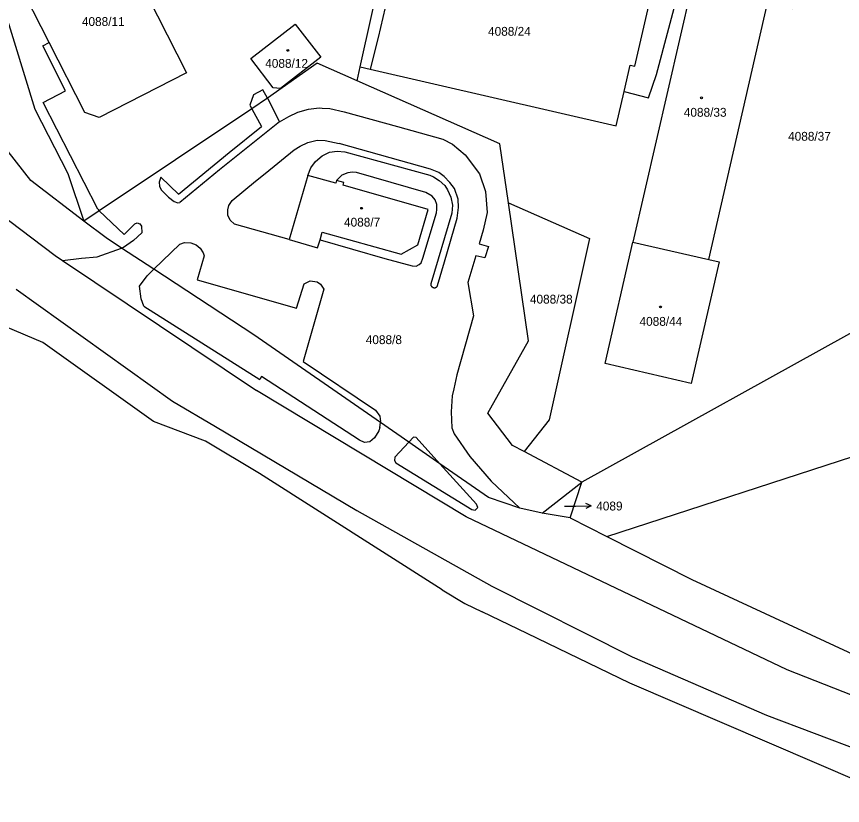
# Model space of a CAD drawing. Extents: x -869103 to -863415, y -1015889 to -1012477.
# Drawn here: x -866899.6 to -866740.8, y -1015326.4 to -1015174.7 of the extents above; entities that cross this region are included whole.
import ezdxf

# ---------------------------------------------------------------- set-up
doc = ezdxf.new("R2010")
doc.units = 0
for name, color, linetype in [('Hranice katastralního území', 7, 'Continuous'), ('Hranice parcel', 7, 'Continuous'), ('Parcelní čísla', 7, 'Continuous'), ('Pop  PČ popisy', 7, 'Continuous'), ('Vnitřní kresba', 7, 'Continuous'), ('Značky budov', 7, 'Continuous')]:
    doc.layers.add(name, color=color, linetype=linetype)

msp = doc.modelspace()

# ---------------------------------------------------------------- linework, layer by layer
at = {"layer": 'Hranice katastralního území'}
for p, q in [((-866863.24, -1015256.36), (-866873.24, -1015252.57)), ((-866852.87, -1015262.58), (-866863.24, -1015256.36)), ((-866817.75, -1015284.99), (-866852.87, -1015262.58)), ((-866817.75, -1015284.99), (-866813.42, -1015287.57)), ((-866813.42, -1015287.57), (-866810.06, -1015289.2)), ((-866801.44, -1015293.38), (-866810.06, -1015289.2)), ((-866781.7, -1015302.9), (-866801.44, -1015293.38)), ((-866727.04, -1015326.42), (-866781.7, -1015302.9))]:
    msp.add_line(p, q, dxfattribs=at)
msp.add_lwpolyline([(-866873.24, -1015252.57), (-866894.51, -1015237.43), (-866931.84, -1015221.65)], dxfattribs=at)
at = {"layer": 'Hranice parcel'}
for p, q in [((-866834.1, -1015187.09), (-866833.5, -1015184.4)), ((-866833.5, -1015184.4), (-866831.61, -1015184.84)), ((-866781.08, -1015218.12), (-866766.46, -1015221.48)), ((-866863.24, -1015256.36), (-866873.24, -1015252.57)), ((-866852.87, -1015262.58), (-866863.24, -1015256.36)), ((-866790.9, -1015264.29), (-866802.01, -1015258.38)), ((-866817.75, -1015284.99), (-866852.87, -1015262.58)), ((-866798.51, -1015270.2), (-866790.9, -1015264.29)), ((-866793.15, -1015271.09), (-866790.9, -1015264.29)), ((-866793.15, -1015271.09), (-866798.51, -1015270.2)), ((-866793.15, -1015271.09), (-866786.07, -1015274.69)), ((-866786.07, -1015274.69), (-866769.75, -1015282.97)), ((-866817.75, -1015284.99), (-866813.42, -1015287.57)), ((-866813.42, -1015287.57), (-866810.06, -1015289.2)), ((-866801.44, -1015293.38), (-866810.06, -1015289.2)), ((-866781.7, -1015302.9), (-866801.44, -1015293.38)), ((-866727.04, -1015326.42), (-866781.7, -1015302.9))]:
    msp.add_line(p, q, dxfattribs=at)
for points in [[(-866825.38, -1015145.86), (-866837.44, -1015146.17), (-866859.71, -1015143.76), (-866880.07, -1015140.6), (-866904.34, -1015165.77), (-866896.1, -1015192.57), (-866889.72, -1015204.95), (-866886.63, -1015214.07)], [(-866833.5, -1015184.4), (-866824.96, -1015145.85), (-866825.38, -1015145.86)], [(-866782.77, -1015189.17), (-866778.11, -1015190.38), (-866776.56, -1015185.87), (-866769.42, -1015159.13), (-866765.83, -1015145.6)], [(-866774.71, -1015158.05), (-866789.1, -1015154.74), (-866791.93, -1015167), (-866825.59, -1015159.48), (-866830.03, -1015178.77), (-866831.61, -1015184.84)], [(-866883.71, -1015194.13), (-866886.45, -1015193.22), (-866893.3, -1015179.71), (-866899.51, -1015167.49), (-866898.6, -1015164.77), (-866881.79, -1015156.3), (-866866.93, -1015185.57), (-866883.71, -1015194.13)], [(-866782.77, -1015189.17), (-866781.6, -1015184.08), (-866780.69, -1015184.29), (-866774.8, -1015158.67), (-866774.71, -1015158.05)], [(-866766.46, -1015221.48), (-866755.17, -1015172.16), (-866750.34, -1015173.19), (-866748.38, -1015164.14), (-866753.09, -1015163.03), (-866767.63, -1015159.6), (-866781.08, -1015218.12)], [(-866846.04, -1015176.18), (-866841.1, -1015182.56), (-866848.86, -1015188.55), (-866850.23, -1015188.42), (-866854.51, -1015182.81), (-866846.04, -1015176.18)], [(-866834.1, -1015187.09), (-866841.81, -1015183.69), (-866851.34, -1015190.45), (-866854.36, -1015192.47), (-866883.68, -1015212.1), (-866886.63, -1015214.07)], [(-866831.61, -1015184.84), (-866784.28, -1015195.74), (-866782.77, -1015189.17)], [(-866805.02, -1015210.58), (-866806.66, -1015199.23), (-866834.1, -1015187.09)], [(-866786.07, -1015274.69), (-866736.05, -1015258.42), (-866666.77, -1015232.26), (-866588.21, -1015187.53)], [(-866886.63, -1015214.07), (-866896.83, -1015206.27), (-866910, -1015189.53)], [(-866836.65, -1015206.67), (-866838.04, -1015206.24), (-866838.21, -1015206.78), (-866843.57, -1015205.28), (-866847.16, -1015217.63), (-866841.71, -1015219.19), (-866841.2, -1015217.66), (-866840.81, -1015216.18), (-866825.65, -1015220.4), (-866822.46, -1015218.66), (-866820.42, -1015211.82), (-866836.76, -1015207.19), (-866836.65, -1015206.67)], [(-866802.01, -1015258.38), (-866804.22, -1015257.21), (-866808.97, -1015250.98), (-866801.18, -1015237.07), (-866805.02, -1015210.58)], [(-866805.02, -1015210.58), (-866789.42, -1015217.44), (-866797.17, -1015252.27), (-866802.01, -1015258.38)], [(-866879.4, -1015219.27), (-866882.37, -1015217.32), (-866886.63, -1015214.07)], [(-866766.46, -1015221.48), (-866764.52, -1015221.93), (-866769.9, -1015245.32), (-866786.44, -1015241.45), (-866781.08, -1015218.12)], [(-866808.82, -1015267.21), (-866818.2, -1015260.71), (-866824.17, -1015256.58), (-866829.64, -1015252.8), (-866853.97, -1015235.95), (-866873.19, -1015223.34), (-866879.4, -1015219.27)], [(-866873.24, -1015252.57), (-866894.51, -1015237.43), (-866931.84, -1015221.65)], [(-866702.67, -1015221.95), (-866734.69, -1015233.14), (-866790.9, -1015264.29)], [(-866798.51, -1015270.2), (-866802.81, -1015269.27), (-866808.82, -1015267.21)], [(-866769.75, -1015282.97), (-866728.28, -1015302.19), (-866712.71, -1015307.36)]]:
    msp.add_lwpolyline(points, dxfattribs=at)
at = {"layer": 'Pop  PČ popisy'}
for p, q in [((-866794.22, -1015268.9), (-866792.13, -1015268.88)), ((-866792.13, -1015268.88), (-866789.13, -1015268.83)), ((-866789.13, -1015268.83), (-866790.14, -1015268.34)), ((-866789.13, -1015268.83), (-866790.12, -1015269.35))]:
    msp.add_line(p, q, dxfattribs=at)
at = {"layer": 'Vnitřní kresba'}
for p, q in [((-866894.52, -1015180.4), (-866893.3, -1015179.71)), ((-866890.19, -1015189), (-866894.52, -1015180.4)), ((-866894.44, -1015191.25), (-866890.19, -1015189)), ((-866852.24, -1015188.86), (-866854.05, -1015189.78)), ((-866851.34, -1015190.45), (-866852.24, -1015188.86)), ((-866854.05, -1015189.78), (-866854.74, -1015191.79)), ((-866851.34, -1015190.45), (-866849.04, -1015194.98)), ((-866883.98, -1015211.81), (-866894.44, -1015191.25)), ((-866854.74, -1015191.79), (-866854.36, -1015192.47)), ((-866854.36, -1015192.47), (-866852.48, -1015195.86)), ((-866845.49, -1015193.11), (-866843.46, -1015192.56)), ((-866843.46, -1015192.56), (-866841.43, -1015192.29)), ((-866841.43, -1015192.29), (-866840.83, -1015192.39)), ((-866840.83, -1015192.39), (-866839.38, -1015192.45)), ((-866839.38, -1015192.45), (-866836.62, -1015193.04)), ((-866849.04, -1015194.98), (-866847.24, -1015193.97)), ((-866847.24, -1015193.97), (-866845.49, -1015193.11)), ((-866836.62, -1015193.04), (-866826.31, -1015195.87)), ((-866858.69, -1015200.87), (-866852.48, -1015195.86)), ((-866849.04, -1015194.98), (-866850.66, -1015196.25)), ((-866826.31, -1015195.87), (-866817.64, -1015198.34)), ((-866850.66, -1015196.25), (-866860.58, -1015204.24)), ((-866845.04, -1015199.65), (-866843.59, -1015198.94)), ((-866843.59, -1015198.94), (-866841.77, -1015198.54)), ((-866841.77, -1015198.54), (-866840.24, -1015198.55)), ((-866840.24, -1015198.55), (-866837.56, -1015199.13)), ((-866817.64, -1015198.34), (-866815.74, -1015199.27)), ((-866851.77, -1015204.91), (-866846.23, -1015200.38)), ((-866846.23, -1015200.38), (-866845.04, -1015199.65)), ((-866839.43, -1015200.85), (-866837.96, -1015200.63)), ((-866837.96, -1015200.63), (-866836.45, -1015200.75)), ((-866819.97, -1015204.08), (-866837.56, -1015199.13)), ((-866815.74, -1015199.27), (-866813.31, -1015201.31)), ((-866917.11, -1015201.87), (-866892.15, -1015220.71)), ((-866868.47, -1015208.87), (-866858.69, -1015200.87)), ((-866842.08, -1015202.59), (-866840.85, -1015201.53)), ((-866840.85, -1015201.53), (-866839.43, -1015200.85)), ((-866836.45, -1015200.75), (-866820.14, -1015205.23)), ((-866813.31, -1015201.31), (-866810.56, -1015204.97)), ((-866843.03, -1015203.85), (-866842.08, -1015202.59)), ((-866860.58, -1015204.24), (-866868.18, -1015210.5)), ((-866853.62, -1015206.4), (-866851.77, -1015204.91)), ((-866843.57, -1015205.28), (-866843.03, -1015203.85)), ((-866837.03, -1015205.25), (-866838.04, -1015206.24)), ((-866835.9, -1015204.78), (-866837.03, -1015205.25)), ((-866835.01, -1015204.68), (-866835.9, -1015204.78)), ((-866834.21, -1015204.76), (-866835.01, -1015204.68)), ((-866820.87, -1015208.6), (-866834.21, -1015204.76)), ((-866820.14, -1015205.23), (-866819.41, -1015205.58)), ((-866818.42, -1015204.74), (-866819.97, -1015204.08)), ((-866817.36, -1015205.49), (-866818.42, -1015204.74)), ((-866810.56, -1015204.97), (-866809.39, -1015208.39)), ((-866871.82, -1015205.63), (-866872.18, -1015206.56)), ((-866872.18, -1015206.56), (-866872.12, -1015207.35)), ((-866871.82, -1015205.63), (-866868.47, -1015208.87)), ((-866858.16, -1015210.1), (-866853.62, -1015206.4)), ((-866819.41, -1015205.58), (-866818.35, -1015206.25)), ((-866818.35, -1015206.25), (-866817.24, -1015207.23)), ((-866816.25, -1015206.62), (-866817.36, -1015205.49)), ((-866815.41, -1015207.82), (-866816.25, -1015206.62)), ((-866872.12, -1015207.35), (-866871.81, -1015208.06)), ((-866871.81, -1015208.06), (-866870.37, -1015209.45)), ((-866819.68, -1015209.31), (-866820.87, -1015208.6)), ((-866817.24, -1015207.23), (-866816.71, -1015208.08)), ((-866816.71, -1015208.08), (-866816.07, -1015209.45)), ((-866814.68, -1015209.88), (-866815.41, -1015207.82)), ((-866809.39, -1015208.39), (-866809.11, -1015212.41)), ((-866870.37, -1015209.45), (-866869.29, -1015210.29)), ((-866858.78, -1015211.05), (-866858.16, -1015210.1)), ((-866819.13, -1015209.97), (-866819.68, -1015209.31)), ((-866818.8, -1015210.87), (-866819.13, -1015209.97)), ((-866816.07, -1015209.45), (-866815.79, -1015210.99)), ((-866814.63, -1015211.48), (-866814.68, -1015209.88)), ((-866869.29, -1015210.29), (-866868.59, -1015210.53)), ((-866868.59, -1015210.53), (-866868.18, -1015210.5)), ((-866858.99, -1015211.92), (-866858.78, -1015211.05)), ((-866818.75, -1015211.86), (-866818.8, -1015210.87)), ((-866815.79, -1015210.99), (-866815.87, -1015212.54)), ((-866814.84, -1015213.5), (-866814.63, -1015211.48)), ((-866883.98, -1015211.81), (-866883.68, -1015212.1)), ((-866883.68, -1015212.1), (-866878.91, -1015216.65)), ((-866858.93, -1015212.96), (-866858.99, -1015211.92)), ((-866858.5, -1015213.87), (-866858.93, -1015212.96)), ((-866821.45, -1015221.21), (-866818.84, -1015212.49)), ((-866815.87, -1015212.54), (-866819.94, -1015226.15)), ((-866818.84, -1015212.49), (-866818.75, -1015211.86)), ((-866809.11, -1015212.41), (-866809.9, -1015215.8)), ((-866878.91, -1015216.65), (-866876.83, -1015214.61)), ((-866876.83, -1015214.61), (-866876.41, -1015214.43)), ((-866876.41, -1015214.43), (-866875.89, -1015214.61)), ((-866875.89, -1015214.61), (-866875.56, -1015215.07)), ((-866857.66, -1015214.64), (-866858.5, -1015213.87)), ((-866847.16, -1015217.63), (-866857.66, -1015214.64)), ((-866817.28, -1015221.88), (-866814.84, -1015213.5)), ((-866875.51, -1015216.34), (-866877.13, -1015217.83)), ((-866875.56, -1015215.07), (-866875.51, -1015216.34)), ((-866809.9, -1015215.8), (-866810.62, -1015218.46)), ((-866877.13, -1015217.83), (-866879.03, -1015219.14)), ((-866841.2, -1015217.66), (-866828.78, -1015221.27)), ((-866884.06, -1015220.95), (-866879.4, -1015219.27)), ((-866879.03, -1015219.14), (-866879.4, -1015219.27)), ((-866873.19, -1015223.34), (-866868.22, -1015218.53)), ((-866868.22, -1015218.53), (-866867.3, -1015218.19)), ((-866867.3, -1015218.19), (-866866.1, -1015218.22)), ((-866866.1, -1015218.22), (-866865.08, -1015218.64)), ((-866865.08, -1015218.64), (-866864.3, -1015219.27)), ((-866864.3, -1015219.27), (-866863.73, -1015220.15)), ((-866810.62, -1015218.46), (-866808.84, -1015218.94)), ((-866808.84, -1015218.94), (-866809.55, -1015221.15)), ((-866892.15, -1015220.71), (-866890.73, -1015221.66)), ((-866890.73, -1015221.66), (-866887.11, -1015221.22)), ((-866887.11, -1015221.22), (-866884.06, -1015220.95)), ((-866863.5, -1015220.72), (-866864.87, -1015225.39)), ((-866863.73, -1015220.15), (-866863.5, -1015220.72)), ((-866828.78, -1015221.27), (-866823.54, -1015222.7)), ((-866821.77, -1015222.11), (-866821.45, -1015221.21)), ((-866811.27, -1015220.72), (-866812.83, -1015225.86)), ((-866809.55, -1015221.15), (-866811.27, -1015220.72)), ((-866890.73, -1015221.66), (-866853.43, -1015246.66)), ((-866823.54, -1015222.7), (-866822.76, -1015222.76)), ((-866822.76, -1015222.76), (-866822.16, -1015222.44)), ((-866822.16, -1015222.44), (-866821.77, -1015222.11)), ((-866818.62, -1015226.47), (-866817.28, -1015221.88)), ((-866874.46, -1015224.57), (-866873.19, -1015223.34)), ((-866875.95, -1015226.58), (-866874.46, -1015224.57)), ((-866864.87, -1015225.39), (-866845.78, -1015230.82)), ((-866844.3, -1015226.11), (-866843.15, -1015225.53)), ((-866843.15, -1015225.53), (-866841.81, -1015225.75)), ((-866841.81, -1015225.75), (-866841.13, -1015226.21)), ((-866812.83, -1015225.86), (-866811.74, -1015232.3)), ((-866899.67, -1015227.17), (-866869.6, -1015248.69)), ((-866875.65, -1015229), (-866875.95, -1015226.58)), ((-866845.78, -1015230.82), (-866844.3, -1015226.11)), ((-866840.5, -1015227.16), (-866844.5, -1015241.08)), ((-866841.13, -1015226.21), (-866840.5, -1015227.16)), ((-866875.14, -1015230.44), (-866875.65, -1015229)), ((-866875.14, -1015230.44), (-866852.8, -1015244.51)), ((-866811.74, -1015232.3), (-866814.96, -1015243.65)), ((-866844.5, -1015241.08), (-866830.58, -1015250.43)), ((-866852.52, -1015243.95), (-866852.8, -1015244.51)), ((-866833.66, -1015256.17), (-866852.52, -1015243.95)), ((-866814.96, -1015243.65), (-866815.52, -1015246.3)), ((-866813.15, -1015270.92), (-866853.43, -1015246.66)), ((-866815.52, -1015246.3), (-866815.81, -1015247.66)), ((-866815.81, -1015247.66), (-866816.02, -1015250.73)), ((-866869.6, -1015248.69), (-866861.35, -1015253.53)), ((-866830.58, -1015250.43), (-866829.76, -1015251.6)), ((-866816.02, -1015250.73), (-866815.89, -1015253.79)), ((-866829.76, -1015251.6), (-866829.62, -1015252.63)), ((-866829.74, -1015253.75), (-866829.64, -1015252.8)), ((-866829.64, -1015252.8), (-866829.62, -1015252.63)), ((-866861.35, -1015253.53), (-866834.16, -1015269.68)), ((-866829.95, -1015254.41), (-866830.79, -1015255.75)), ((-866829.74, -1015253.75), (-866829.95, -1015254.41)), ((-866815.89, -1015253.79), (-866815.45, -1015254.94)), ((-866832.68, -1015256.61), (-866833.66, -1015256.17)), ((-866830.79, -1015255.75), (-866831.63, -1015256.48)), ((-866824.17, -1015256.58), (-866823.27, -1015255.62)), ((-866822.78, -1015255.67), (-866823.27, -1015255.62)), ((-866822.78, -1015255.67), (-866818.2, -1015260.71)), ((-866815.45, -1015254.94), (-866812.44, -1015259.31)), ((-866831.63, -1015256.48), (-866832.68, -1015256.61)), ((-866826.86, -1015259.47), (-866824.17, -1015256.58)), ((-866812.44, -1015259.31), (-866808.3, -1015264.1)), ((-866826.86, -1015259.47), (-866826.94, -1015260.07)), ((-866826.94, -1015260.07), (-866826.63, -1015260.52)), ((-866826.63, -1015260.52), (-866812.02, -1015269.49)), ((-866818.2, -1015260.71), (-866811.13, -1015268.51)), ((-866808.3, -1015264.1), (-866802.81, -1015269.27)), ((-866810.91, -1015269.13), (-866811.13, -1015268.51)), ((-866834.16, -1015269.68), (-866808.19, -1015284.24)), ((-866812.02, -1015269.49), (-866811.41, -1015269.62)), ((-866811.41, -1015269.62), (-866810.91, -1015269.13)), ((-866751.43, -1015300.36), (-866813.15, -1015270.92)), ((-866808.19, -1015284.24), (-866781.22, -1015297.83)), ((-866781.22, -1015297.83), (-866755.38, -1015309.05)), ((-866730.14, -1015308.69), (-866751.43, -1015300.36)), ((-866755.38, -1015309.05), (-866736.66, -1015316.16))]:
    msp.add_line(p, q, dxfattribs=at)
msp.add_lwpolyline([(-866819.94, -1015226.15), (-866819.94, -1015226.22), (-866819.93, -1015226.3), (-866819.92, -1015226.37), (-866819.9, -1015226.44), (-866819.86, -1015226.51), (-866819.83, -1015226.57), (-866819.78, -1015226.63), (-866819.73, -1015226.69), (-866819.68, -1015226.73), (-866819.62, -1015226.78), (-866819.55, -1015226.81), (-866819.48, -1015226.84), (-866819.41, -1015226.86), (-866819.34, -1015226.88), (-866819.27, -1015226.88), (-866819.19, -1015226.88), (-866819.12, -1015226.87), (-866819.05, -1015226.85), (-866818.98, -1015226.83), (-866818.91, -1015226.79), (-866818.85, -1015226.75), (-866818.79, -1015226.71), (-866818.74, -1015226.66), (-866818.69, -1015226.6), (-866818.65, -1015226.54), (-866818.62, -1015226.47)], dxfattribs=at)
at = {"layer": 'Značky budov'}
for centre in [(-866847.42, -1015181.25), (-866767.88, -1015190.37), (-866833.24, -1015211.61), (-866775.78, -1015230.58)]:
    msp.add_circle(centre, 0.175, dxfattribs=at)

# ---------------------------------------------------------------- texts
at = {"layer": 'Parcelní čísla'}
for s, p in [('4088/11', (-866887.02, -1015176.56)), ('4088/24', (-866808.93, -1015178.44)), ('4088/12', (-866851.77, -1015184.6)), ('4088/33', (-866771.29, -1015194.01)), ('4088/37', (-866751.24, -1015198.62)), ('4088/7', (-866836.62, -1015215.13)), ('4088/38', (-866800.88, -1015229.93)), ('4088/44', (-866779.8, -1015234.2)), ('4088/8', (-866832.44, -1015237.72)), ('4089', (-866788.13, -1015269.7))]:
    msp.add_text(s, height=1.7, dxfattribs=at).set_placement(p)

doc.saveas('drawing.dxf')
